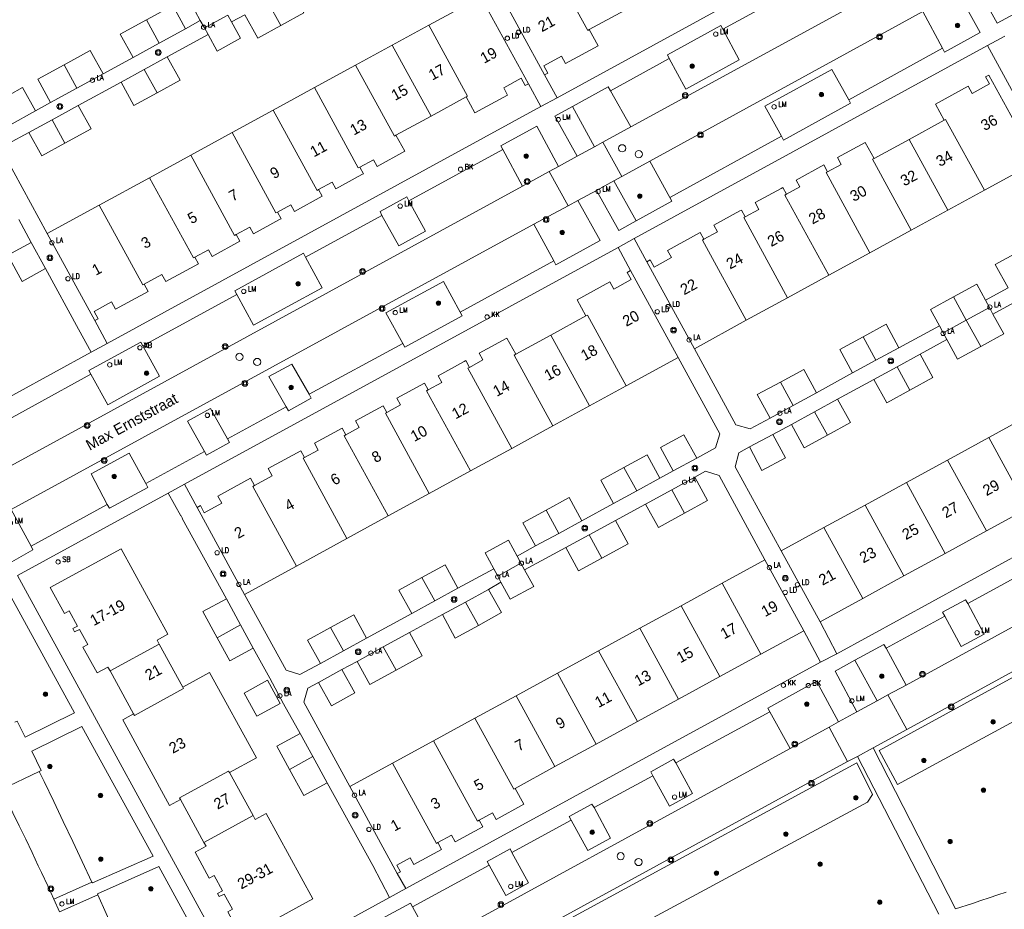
# Model space of a CAD drawing. Header units: metres. Extents: x 138165 to 154469, y 480134 to 494189.
# Tile 574 of 656: x 146293 to 146407, y 487238 to 487340. Entities that reach past the tile are written whole.
import ezdxf

# ---------------------------------------------------------------- set-up
doc = ezdxf.new("R2010")
doc.units = ezdxf.units.M
doc.header["$LTSCALE"] = 0.001
doc.header["$MEASUREMENT"] = 0
for name, color, linetype, lineweight in [('Level 5', 7, 'Continuous', 0), ('TOP-L-topo objecten punt', 7, 'Continuous', 0), ('TOP-L-topo objecten vlak', 7, 'Continuous', 0), ('TOP-L-verharding molgoot', 7, 'Continuous', 0), ('TOP-T-topo huisnummering naamgeving', 7, 'Continuous', 0)]:
    doc.layers.add(name, color=color, linetype=linetype, lineweight=lineweight)
doc.styles.add('Style-INTL_ISO', font='INTL_ISO.shx')
doc.styles.add('Style-STANDARD', font='STANDARD.shx')

# ---------------------------------------------------------------- blocks, each defined once
blk = doc.blocks.new('24')
at = {"layer": 'TOP-L-topo objecten punt', "color": 7, "linetype": 'Continuous', "lineweight": 0}
for radius in [0.025, 0.0182, 0.0115, 0.005]:
    blk.add_circle((0, 0), radius, dxfattribs=at)
blk = doc.blocks.new('40')
at = {"layer": 'TOP-L-topo objecten punt', "color": 7, "linetype": 'Continuous', "lineweight": 0}
blk.add_circle((0, 0), 0.025, dxfattribs=at)
at = {"layer": 'TOP-L-topo objecten punt', "color": 7, "linetype": 'Continuous', "lineweight": 0, "style": 'Style-STANDARD'}
blk.add_text('LA', height=0.06, dxfattribs=at).set_placement((0.048, 0))
blk = doc.blocks.new('39')
at = {"layer": 'TOP-L-topo objecten punt', "color": 7, "linetype": 'Continuous', "lineweight": 0}
for p, q in [((0.0175, 0.0175), (-0.0175, 0.0175)), ((-0.0175, 0.0175), (-0.0175, -0.0175)), ((0.0175, 0.0175), (0.0175, -0.0175)), ((0.0175, -0.0175), (-0.0175, -0.0175))]:
    blk.add_line(p, q, dxfattribs=at)
blk.add_circle((0, 0), 0.0332, dxfattribs=at)
blk = doc.blocks.new('121')
at = {"layer": 'TOP-L-topo objecten punt', "color": 7, "linetype": 'Continuous', "lineweight": 0}
blk.add_circle((0, 0), 0.025, dxfattribs=at)
at = {"layer": 'TOP-L-topo objecten punt', "color": 7, "linetype": 'Continuous', "lineweight": 0, "style": 'Style-STANDARD'}
blk.add_text('LD', height=0.06, dxfattribs=at).set_placement((0.0483, 0))
blk = doc.blocks.new('*U13')
at = {"layer": 'Level 5', "color": 7, "linetype": 'Continuous', "lineweight": 0}
blk.add_circle((0, 0), 0.0415, dxfattribs=at)
blk = doc.blocks.new('150')
at = {"layer": 'Level 5', "color": 7, "linetype": 'Continuous', "lineweight": 0}
blk.add_blockref('*U13', (0, 0), dxfattribs=at)
blk = doc.blocks.new('72')
at = {"layer": 'TOP-L-topo objecten punt', "color": 7, "linetype": 'Continuous', "lineweight": 0}
blk.add_circle((0, 0), 0.025, dxfattribs=at)
at = {"layer": 'TOP-L-topo objecten punt', "color": 7, "linetype": 'Continuous', "lineweight": 0, "style": 'Style-STANDARD'}
blk.add_text('BK', height=0.06, dxfattribs=at).set_placement((0.0483, 0))
blk = doc.blocks.new('16')
at = {"layer": 'TOP-L-topo objecten punt', "color": 7, "linetype": 'Continuous', "lineweight": 0}
blk.add_circle((0, 0), 0.025, dxfattribs=at)
at = {"layer": 'TOP-L-topo objecten punt', "color": 7, "linetype": 'Continuous', "lineweight": 0, "style": 'Style-STANDARD'}
blk.add_text('LM', height=0.06, dxfattribs=at).set_placement((0.0483, 0))
blk = doc.blocks.new('119')
at = {"layer": 'TOP-L-topo objecten punt', "color": 7, "linetype": 'Continuous', "lineweight": 0}
blk.add_circle((0, 0), 0.025, dxfattribs=at)
at = {"layer": 'TOP-L-topo objecten punt', "color": 7, "linetype": 'Continuous', "lineweight": 0, "style": 'Style-STANDARD'}
blk.add_text('KK', height=0.06, dxfattribs=at).set_placement((0.0483, 0))
blk = doc.blocks.new('14')
at = {"layer": 'TOP-L-topo objecten punt', "color": 7, "linetype": 'Continuous', "lineweight": 0}
blk.add_circle((0, 0), 0.025, dxfattribs=at)
at = {"layer": 'TOP-L-topo objecten punt', "color": 7, "linetype": 'Continuous', "lineweight": 0, "style": 'Style-STANDARD'}
blk.add_text('VB', height=0.06, dxfattribs=at).set_placement((0.0483, 0))
blk = doc.blocks.new('11')
at = {"layer": 'TOP-L-topo objecten punt', "color": 7, "linetype": 'Continuous', "lineweight": 0}
blk.add_circle((0, 0), 0.025, dxfattribs=at)
at = {"layer": 'TOP-L-topo objecten punt', "color": 7, "linetype": 'Continuous', "lineweight": 0, "style": 'Style-STANDARD'}
blk.add_text('AB', height=0.06, dxfattribs=at).set_placement((0.0483, 0))
blk = doc.blocks.new('175')
at = {"layer": 'TOP-L-topo objecten punt', "color": 7, "linetype": 'Continuous', "lineweight": 0}
blk.add_circle((0, 0), 0.025, dxfattribs=at)
at = {"layer": 'TOP-L-topo objecten punt', "color": 7, "linetype": 'Continuous', "lineweight": 0, "style": 'Style-STANDARD'}
blk.add_text('SB', height=0.06, dxfattribs=at).set_placement((0.0483, 0))

msp = doc.modelspace()

# ---------------------------------------------------------------- linework, layer by layer
at = {"layer": 'TOP-L-topo objecten vlak', "flags": 128}
for points in [[(146390.82, 487350.78), (146355.14, 487331.2)], [(146390.98, 487348.29), (146374.21, 487339.12)], [(146354.21, 487347.12), (146358.67, 487338.96), (146358.84, 487339.06)], [(146316.84, 487341.53), (146315.64, 487343.74), (146312.95, 487342.27), (146314.12, 487340.13)], [(146323.37, 487339.53), (146326.03, 487340.99), (146324.55, 487343.67)], [(146353.71, 487333.86), (146348.24, 487343.86)], [(146393.27, 487344.09), (146363.61, 487327.86)], [(146403.2, 487344.4), (146405.75, 487339.79), (146409.22, 487341.69)], [(146346.37, 487342.84), (146340.4, 487339.58)], [(146346.37, 487342.84), (146351.84, 487332.84)], [(146401.26, 487343.34), (146403.79, 487338.74), (146399.69, 487336.48), (146399.45, 487336.91)], [(146312.42, 487339.15), (146310.95, 487341.84), (146307.94, 487340.19)], [(146321.9, 487342.21), (146323.37, 487339.53)], [(146358.84, 487339.06), (146362.88, 487341.27)], [(146307.94, 487340.19), (146304.93, 487338.55), (146306.4, 487335.86)], [(146309.41, 487337.51), (146307.94, 487340.19)], [(146314.12, 487340.13), (146312.42, 487339.15)], [(146314.6, 487339.26), (146314.12, 487340.13)], [(146314.6, 487339.26), (146317.28, 487340.73)], [(146317.28, 487340.73), (146317.71, 487339.94)], [(146317.71, 487339.94), (146319.24, 487340.75)], [(146319.24, 487340.75), (146320.72, 487338.07), (146323.37, 487339.53)], [(146365.79, 487323.94), (146397.17, 487341.13)], [(146399.45, 487336.91), (146397.17, 487341.13)], [(146312.42, 487339.15), (146309.41, 487337.51)], [(146315.01, 487338.51), (146314.6, 487339.26)], [(146315.01, 487338.51), (146316.05, 487336.6), (146318.73, 487338.07), (146317.71, 487339.94)], [(146340.4, 487339.58), (146336.19, 487337.28)], [(146344.69, 487331.32), (146344.86, 487331.42), (146340.4, 487339.58)], [(146353.71, 487333.86), (146354.09, 487334.07), (146353.63, 487334.9), (146355.64, 487335.99), (146356.1, 487335.16), (146359.85, 487337.21), (146358.84, 487339.06)], [(146368.04, 487335.75), (146367.82, 487336.18), (146373.96, 487339.54), (146374.21, 487339.12)], [(146374.21, 487339.12), (146376.08, 487335.59), (146369.94, 487332.23), (146368.04, 487335.75)], [(146310.33, 487335.93), (146315.01, 487338.51)], [(146404.62, 487337.24), (146406.61, 487338.32)], [(146309.41, 487337.51), (146306.4, 487335.86)], [(146336.19, 487337.28), (146331.98, 487334.97)], [(146336.19, 487337.28), (146340.65, 487329.12)], [(146364.02, 487315.03), (146404.62, 487337.24)], [(146388.67, 487330.99), (146399.45, 487336.91)], [(146404.62, 487337.24), (146416.3, 487315.81), (146415.84, 487314.19), (146412.3, 487312.26)], [(146302.94, 487333.97), (146301.48, 487336.66), (146298.46, 487335.02)], [(146306.4, 487335.86), (146302.94, 487333.97)], [(146307.67, 487334.47), (146310.33, 487335.93)], [(146309.15, 487331.79), (146311.8, 487333.25), (146310.33, 487335.93)], [(146368.04, 487335.75), (146361.29, 487332.03)], [(146298.46, 487335.02), (146295.45, 487333.38), (146296.91, 487330.69)], [(146299.92, 487332.33), (146298.46, 487335.02)], [(146305.02, 487333.01), (146307.67, 487334.47)], [(146307.67, 487334.47), (146309.15, 487331.79)], [(146331.98, 487334.97), (146327.24, 487332.39)], [(146336.62, 487326.92), (146336.44, 487326.82), (146331.98, 487334.97)], [(146380.93, 487326.79), (146379.03, 487330.27), (146386.74, 487334.49), (146388.67, 487330.99)], [(146302.94, 487333.97), (146299.92, 487332.33)], [(146344.69, 487331.32), (146345.7, 487329.48), (146349.45, 487331.53), (146349, 487332.36), (146351.01, 487333.46), (146351.46, 487332.63), (146351.84, 487332.84)], [(146355.14, 487331.2), (146353.71, 487333.86)], [(146404.27, 487320.58), (146410.24, 487323.84), (146404.77, 487333.84), (146404.39, 487333.64), (146404.85, 487332.81), (146402.84, 487331.71), (146402.38, 487332.54), (146398.63, 487330.49), (146399.64, 487328.65)], [(146295.16, 487329.73), (146293.67, 487332.4), (146290.65, 487330.71), (146292.14, 487328.04)], [(146299.92, 487332.33), (146296.91, 487330.69)], [(146300.1, 487330.33), (146305.02, 487333.01)], [(146305.02, 487333.01), (146306.49, 487330.33), (146309.15, 487331.79)], [(146327.24, 487332.39), (146322.5, 487329.79)], [(146327.24, 487332.39), (146332.29, 487323.16), (146332.46, 487323.25)], [(146351.84, 487332.84), (146353.29, 487330.2)], [(146356.91, 487330.23), (146361.03, 487332.47), (146361.29, 487332.03)], [(146340.65, 487329.12), (146344.69, 487331.32)], [(146353.29, 487330.2), (146355.14, 487331.2)], [(146361.29, 487332.03), (146363.61, 487327.86)], [(146296.91, 487330.69), (146295.16, 487329.73)], [(146297.09, 487328.68), (146300.1, 487330.33)], [(146298.56, 487326), (146301.57, 487327.65), (146300.1, 487330.33)], [(146353.29, 487330.2), (146303.43, 487302.95)], [(146356.91, 487330.23), (146354.89, 487329.12), (146357.44, 487324.5)], [(146359.43, 487325.58), (146356.91, 487330.23)], [(146388.67, 487330.99), (146388.89, 487330.59), (146381.18, 487326.36), (146380.93, 487326.79)], [(146295.16, 487329.73), (146292.14, 487328.04)], [(146322.5, 487329.79), (146317.77, 487327.21)], [(146327.73, 487320.66), (146327.55, 487320.57), (146322.5, 487329.79)], [(146336.62, 487326.92), (146340.65, 487329.12)], [(146294.43, 487327.22), (146297.09, 487328.68)], [(146298.56, 487326), (146297.09, 487328.68)], [(146348.89, 487325.29), (146348.67, 487325.7), (146352.81, 487327.96), (146355.32, 487323.33)], [(146363.61, 487327.86), (146360.41, 487326.11)], [(146399.64, 487328.65), (146395.6, 487326.44)], [(146404.27, 487320.58), (146399.81, 487328.74), (146399.64, 487328.65)], [(146296.53, 487315.6), (146291.71, 487324.42), (146291.99, 487325.92), (146294.43, 487327.22)], [(146294.43, 487327.22), (146295.9, 487324.54), (146298.56, 487326)], [(146317.77, 487327.21), (146313.03, 487324.62)], [(146322.98, 487318.07), (146322.81, 487317.97), (146317.77, 487327.21)], [(146332.46, 487323.25), (146334.02, 487324.1), (146334.44, 487323.33), (146337.62, 487325.07), (146336.62, 487326.92)], [(146368.11, 487319.74), (146380.93, 487326.79)], [(146359.43, 487325.58), (146357.44, 487324.5)], [(146360.41, 487326.11), (146359.43, 487325.58)], [(146360.41, 487326.11), (146362.59, 487322.18)], [(146391.58, 487324.24), (146390.55, 487326.08), (146387.38, 487324.34), (146387.8, 487323.56), (146386.24, 487322.71)], [(146395.6, 487326.44), (146391.58, 487324.24)], [(146400.06, 487318.28), (146395.6, 487326.44)], [(146313.03, 487324.62), (146308.29, 487322.03)], [(146318.25, 487315.48), (146318.07, 487315.39), (146313.03, 487324.62)], [(146348.89, 487325.29), (146338.09, 487319.38)], [(146351.17, 487321.06), (146348.89, 487325.29)], [(146357.44, 487324.5), (146355.32, 487323.33)], [(146327.73, 487320.66), (146329.28, 487321.51), (146329.7, 487320.74), (146332.71, 487322.38), (146332.89, 487322.48), (146332.46, 487323.25)], [(146355.32, 487323.33), (146354.22, 487322.73)], [(146362.59, 487322.18), (146365.79, 487323.94)], [(146365.79, 487323.94), (146368.11, 487319.74)], [(146386.24, 487322.71), (146385.82, 487323.49), (146382.64, 487321.75), (146383.06, 487320.97), (146381.5, 487320.12)], [(146391.58, 487324.24), (146391.39, 487324.14), (146395.85, 487315.98)], [(146308.29, 487322.03), (146302.5, 487318.86)], [(146308.29, 487322.03), (146313.33, 487312.8), (146313.51, 487312.89)], [(146354.22, 487322.73), (146351.17, 487321.06)], [(146354.22, 487322.73), (146356.42, 487318.79)], [(146361.67, 487321.68), (146362.59, 487322.18)], [(146391.11, 487313.39), (146386.06, 487322.62), (146386.24, 487322.71)], [(146351.17, 487321.06), (146291.03, 487288.19)], [(146359.67, 487320.56), (146361.67, 487321.68)], [(146364.22, 487317.06), (146361.67, 487321.68)], [(146381.5, 487320.12), (146381.08, 487320.9), (146380.9, 487320.8), (146377.9, 487319.16), (146378.32, 487318.38), (146376.76, 487317.53)], [(146322.98, 487318.07), (146324.54, 487318.92), (146324.97, 487318.15), (146328.15, 487319.89), (146327.73, 487320.66)], [(146335.01, 487317.69), (146334.79, 487318.14), (146337.86, 487319.81), (146338.09, 487319.38)], [(146357.54, 487319.4), (146359.67, 487320.56)], [(146364.22, 487317.06), (146362.22, 487315.97), (146359.67, 487320.56)], [(146381.5, 487320.12), (146381.33, 487320.03), (146386.37, 487310.8)], [(146400.06, 487318.28), (146404.27, 487320.58)], [(146302.5, 487318.86), (146296.53, 487315.6)], [(146307.68, 487309.78), (146307.51, 487309.69), (146302.5, 487318.86)], [(146338.09, 487319.38), (146340.02, 487315.88), (146336.95, 487314.17), (146335.01, 487317.69)], [(146352.48, 487316.68), (146356.42, 487318.79)], [(146357.54, 487319.4), (146360.08, 487314.8), (146355, 487312.02), (146354.78, 487312.46)], [(146356.42, 487318.79), (146357.54, 487319.4)], [(146368.11, 487319.74), (146368.34, 487319.32), (146364.22, 487317.06)], [(146318.25, 487315.48), (146319.81, 487316.33), (146320.23, 487315.56), (146323.23, 487317.2), (146323.41, 487317.3), (146322.98, 487318.07)], [(146335.01, 487317.69), (146326.23, 487312.9)], [(146376.76, 487317.53), (146376.34, 487318.31), (146376.16, 487318.21), (146373.16, 487316.57), (146373.58, 487315.79), (146372.02, 487314.94)], [(146381.63, 487308.21), (146376.59, 487317.44), (146376.76, 487317.53)], [(146395.85, 487315.98), (146400.06, 487318.28)], [(146352.48, 487316.68), (146292.38, 487283.86)], [(146293.25, 487317.21), (146294.69, 487314.58)], [(146354.78, 487312.46), (146352.48, 487316.68)], [(146302, 487305.6), (146296.53, 487315.6)], [(146313.51, 487312.89), (146315.07, 487313.74), (146315.49, 487312.97), (146318.67, 487314.71), (146318.25, 487315.48)], [(146372.02, 487314.94), (146371.6, 487315.72), (146367.85, 487313.66), (146368.3, 487312.83), (146366.29, 487311.73), (146365.84, 487312.57), (146365.46, 487312.36)], [(146391.11, 487313.39), (146395.85, 487315.98)], [(146292.01, 487313.11), (146294.69, 487314.58)], [(146294.69, 487314.58), (146296.34, 487311.57)], [(146362.17, 487314.01), (146364.02, 487315.03)], [(146365.46, 487312.36), (146364.02, 487315.03)], [(146372.02, 487314.94), (146371.85, 487314.85), (146376.89, 487305.62)], [(146292.01, 487313.11), (146293.65, 487310.1), (146296.34, 487311.57)], [(146312.31, 487286.78), (146362.17, 487314.01)], [(146318.31, 487308.58), (146318.08, 487309.02), (146326, 487313.33), (146326.23, 487312.9)], [(146362.17, 487314.01), (146363.59, 487311.34)], [(146386.37, 487310.8), (146391.11, 487313.39)], [(146408.18, 487313.49), (146405.52, 487312.04), (146406.98, 487309.35)], [(146307.68, 487309.78), (146309.72, 487310.89), (146310.17, 487310.07), (146313.93, 487312.12), (146313.51, 487312.89)], [(146326.23, 487312.9), (146328.14, 487309.37), (146320.24, 487305.06), (146318.31, 487308.58)], [(146344, 487306.57), (146354.78, 487312.46)], [(146370.93, 487302.35), (146365.46, 487312.36)], [(146296.34, 487311.57), (146300.13, 487304.61), (146301.58, 487301.95)], [(146363.59, 487311.34), (146363.21, 487311.13), (146363.67, 487310.3), (146361.66, 487309.2), (146361.2, 487310.03), (146357.45, 487307.98), (146358.46, 487306.14)], [(146363.59, 487311.34), (146369.06, 487301.33)], [(146381.63, 487308.21), (146386.37, 487310.8)], [(146302, 487305.6), (146302.38, 487305.8), (146301.92, 487306.63), (146303.93, 487307.73), (146304.38, 487306.9), (146308.14, 487308.95), (146307.68, 487309.78)], [(146337.4, 487302.97), (146335.46, 487306.47), (146342.09, 487310.07), (146344, 487306.57)], [(146404.38, 487307.93), (146403.38, 487309.76), (146400.72, 487308.31)], [(146318.31, 487308.58), (146307.52, 487302.7)], [(146406.98, 487309.35), (146404.38, 487307.93)], [(146405.25, 487306.34), (146410.5, 487309.2)], [(146376.89, 487305.62), (146381.63, 487308.21)], [(146400.72, 487308.31), (146398.07, 487306.85), (146399.09, 487304.98)], [(146402.18, 487305.65), (146400.72, 487308.31)], [(146404.38, 487307.93), (146404.84, 487307.1)], [(146344, 487306.57), (146344.22, 487306.14), (146337.64, 487302.55), (146337.4, 487302.97)], [(146363.09, 487298.07), (146358.63, 487306.23), (146358.46, 487306.14)], [(146404.84, 487307.1), (146402.18, 487305.65)], [(146403.84, 487302.61), (146406.49, 487304.06), (146405.25, 487306.34)], [(146404.84, 487307.1), (146405.25, 487306.34)], [(146303.43, 487302.95), (146302, 487305.6)], [(146358.46, 487306.14), (146354.42, 487303.93)], [(146370.93, 487302.35), (146376.89, 487305.62)], [(146394.43, 487302.47), (146392.97, 487305.16), (146390.31, 487303.71)], [(146399.52, 487304.19), (146402.18, 487305.65)], [(146402.18, 487305.65), (146403.84, 487302.61)], [(146354.42, 487303.93), (146350.38, 487301.72)], [(146354.42, 487303.93), (146358.88, 487295.77)], [(146399.09, 487304.98), (146394.43, 487302.47)], [(146399.52, 487304.19), (146399.09, 487304.98)], [(146399.94, 487303.41), (146399.52, 487304.19)], [(146301.53, 487299.41), (146301.3, 487299.84), (146307.28, 487303.12), (146307.52, 487302.7)], [(146301.58, 487301.95), (146303.43, 487302.95)], [(146326.64, 487297.13), (146337.4, 487302.97)], [(146350.38, 487301.72), (146349.38, 487303.57), (146346.19, 487301.83), (146346.62, 487301.06), (146345.06, 487300.21)], [(146390.31, 487303.71), (146387.64, 487302.26), (146389.11, 487299.57)], [(146390.31, 487303.71), (146391.77, 487301.02)], [(146396.88, 487301.72), (146399.94, 487303.41)], [(146399.94, 487303.41), (146401.18, 487301.16), (146403.84, 487302.61)], [(146301.58, 487301.95), (146284.23, 487292.45)], [(146307.52, 487302.7), (146309.45, 487299.19), (146303.49, 487295.91), (146301.53, 487299.41)], [(146354.67, 487293.47), (146350.21, 487301.63), (146350.38, 487301.72)], [(146379.62, 487294.38), (146377.34, 487293.12), (146375.7, 487293.59), (146370.93, 487302.35)], [(146394.43, 487302.47), (146391.77, 487301.02)], [(146394.22, 487300.27), (146396.88, 487301.72)], [(146395.69, 487297.59), (146398.35, 487299.04), (146396.88, 487301.72)], [(146323.99, 487295.67), (146322.02, 487299.15), (146324.66, 487300.57), (146326.64, 487297.13)], [(146345.06, 487300.21), (146344.64, 487300.98), (146344.46, 487300.88), (146341.45, 487299.24), (146341.88, 487298.47), (146340.32, 487297.62)], [(146363.09, 487298.07), (146369.06, 487301.33)], [(146369.06, 487301.33), (146373.84, 487292.58), (146373.36, 487290.96), (146371.19, 487289.77)], [(146391.77, 487301.02), (146389.11, 487299.57)], [(146301.53, 487299.41), (146288.71, 487292.38)], [(146345.06, 487300.21), (146344.88, 487300.11), (146349.93, 487290.88)], [(146384.95, 487297.27), (146383.49, 487299.96), (146380.83, 487298.51)], [(146389.11, 487299.57), (146384.95, 487297.27)], [(146391.56, 487298.82), (146394.22, 487300.27)], [(146395.69, 487297.59), (146394.22, 487300.27)], [(146340.32, 487297.62), (146339.9, 487298.39), (146336.72, 487296.65), (146337.14, 487295.88), (146335.58, 487295.03)], [(146380.83, 487298.51), (146378.16, 487297.07), (146379.62, 487294.38)], [(146382.29, 487295.83), (146380.83, 487298.51)], [(146387.39, 487296.55), (146391.56, 487298.82)], [(146391.56, 487298.82), (146393.03, 487296.13), (146395.69, 487297.59)], [(146326.64, 487297.13), (146326.86, 487296.66), (146324.25, 487295.21), (146323.99, 487295.67)], [(146340.32, 487297.62), (146340.14, 487297.52), (146345.19, 487288.29)], [(146358.88, 487295.77), (146363.09, 487298.07)], [(146384.95, 487297.27), (146382.29, 487295.83)], [(146384.73, 487295.09), (146387.39, 487296.55)], [(146386.21, 487292.41), (146388.86, 487293.86), (146387.39, 487296.55)], [(146314.59, 487290.54), (146312.67, 487294.02), (146315.3, 487295.46), (146317.26, 487291.98)], [(146317.26, 487291.98), (146323.99, 487295.67)], [(146335.58, 487295.03), (146335.16, 487295.8), (146331.98, 487294.06), (146332.4, 487293.29), (146330.84, 487292.44)], [(146340.45, 487285.7), (146335.41, 487294.93), (146335.58, 487295.03)], [(146354.67, 487293.47), (146358.88, 487295.77)], [(146382.29, 487295.83), (146379.62, 487294.38)], [(146382.08, 487293.63), (146384.73, 487295.09)], [(146384.73, 487295.09), (146386.21, 487292.41)], [(146409.51, 487294.73), (146404.77, 487292.14)], [(146330.84, 487292.44), (146330.42, 487293.21), (146327.24, 487291.47), (146327.66, 487290.7), (146326.11, 487289.85)], [(146349.93, 487290.88), (146354.67, 487293.47)], [(146379.96, 487292.5), (146382.08, 487293.63)], [(146382.08, 487293.63), (146383.55, 487290.95), (146386.21, 487292.41)], [(146317.26, 487291.98), (146317.48, 487291.57), (146314.84, 487290.12), (146314.59, 487290.54)], [(146335.71, 487283.11), (146330.67, 487292.34), (146330.84, 487292.44)], [(146371.19, 487289.77), (146369.72, 487292.46), (146367.04, 487290.99), (146368.5, 487288.31)], [(146377.25, 487291.06), (146378.69, 487288.36), (146381.39, 487289.8), (146379.96, 487292.5)], [(146377.25, 487291.06), (146379.96, 487292.5)], [(146404.77, 487292.14), (146400.04, 487289.55)], [(146404.77, 487292.14), (146409.23, 487283.98)], [(146303.42, 487284.43), (146301.57, 487287.96), (146305.95, 487290.35), (146307.85, 487286.84)], [(146307.85, 487286.84), (146314.59, 487290.54)], [(146326.11, 487289.85), (146325.68, 487290.62), (146321.93, 487288.57), (146322.38, 487287.73), (146320.35, 487286.62)], [(146345.19, 487288.29), (146349.93, 487290.88)], [(146380.91, 487279.09), (146375.62, 487288.77), (146376.03, 487290.36), (146377.25, 487291.06)], [(146431, 487291.2), (146387.3, 487267.26)], [(146326.11, 487289.85), (146325.93, 487289.75), (146330.98, 487280.52)], [(146366.95, 487287.46), (146365.48, 487290.14), (146362.82, 487288.68)], [(146371.19, 487289.77), (146368.5, 487288.31)], [(146400.04, 487289.55), (146395.3, 487286.96)], [(146400.04, 487289.55), (146404.5, 487281.39)], [(146340.45, 487285.7), (146345.19, 487288.29)], [(146362.82, 487288.68), (146360.16, 487287.22), (146361.64, 487284.54)], [(146362.82, 487288.68), (146364.29, 487286)], [(146368.5, 487288.31), (146366.95, 487287.46)], [(146370.97, 487287.58), (146372.19, 487288.26), (146373.78, 487287.76), (146379.04, 487278.07)], [(146320.35, 487286.62), (146319.89, 487287.45), (146316.14, 487285.4), (146316.59, 487284.57), (146314.58, 487283.47), (146314.13, 487284.3), (146313.75, 487284.1)], [(146366.95, 487287.46), (146364.29, 487286)], [(146368.32, 487286.12), (146370.97, 487287.58)], [(146369.79, 487283.44), (146372.45, 487284.9), (146370.97, 487287.58)], [(146395.3, 487286.96), (146390.56, 487284.37)], [(146399.76, 487278.8), (146395.3, 487286.96)], [(146307.85, 487286.84), (146308.08, 487286.39), (146303.67, 487284), (146303.42, 487284.43)], [(146310.44, 487285.75), (146312.31, 487286.78)], [(146313.75, 487284.1), (146312.31, 487286.78)], [(146325.18, 487277.35), (146320.17, 487286.52), (146320.35, 487286.62)], [(146364.29, 487286), (146361.64, 487284.54)], [(146365.31, 487284.47), (146368.32, 487286.12)], [(146368.32, 487286.12), (146369.79, 487283.44)], [(146293.09, 487276.25), (146310.44, 487285.75)], [(146310.44, 487285.75), (146311.89, 487283.11), (146311.92, 487283.11), (146312.07, 487282.84), (146312.04, 487282.83), (146317.12, 487273.59)], [(146335.71, 487283.11), (146340.45, 487285.7)], [(146357.99, 487282.55), (146356.53, 487285.24), (146353.87, 487283.79)], [(146292.38, 487283.86), (146294.67, 487279.64)], [(146294.67, 487279.64), (146303.42, 487284.43)], [(146319.22, 487274.09), (146313.75, 487284.1)], [(146353.87, 487283.79), (146351.21, 487282.34), (146352.67, 487279.66)], [(146355.33, 487281.1), (146353.87, 487283.79)], [(146361.64, 487284.54), (146357.99, 487282.55)], [(146361.84, 487282.58), (146365.31, 487284.47)], [(146365.31, 487284.47), (146366.78, 487281.79), (146369.79, 487283.44)], [(146390.56, 487284.37), (146385.82, 487281.78)], [(146390.56, 487284.37), (146395.02, 487276.21)], [(146404.5, 487281.39), (146409.23, 487283.98)], [(146330.98, 487280.52), (146335.71, 487283.11)], [(146357.99, 487282.55), (146355.33, 487281.1)], [(146358.83, 487280.95), (146361.84, 487282.58)], [(146360.29, 487278.26), (146363.3, 487279.89), (146361.84, 487282.58)], [(146395.26, 487263.64), (146429.78, 487282.55)], [(146294.67, 487279.64), (146294.88, 487279.2), (146292.17, 487277.69), (146289.66, 487282.36)], [(146385.82, 487281.78), (146380.91, 487279.09)], [(146385.82, 487281.78), (146390.28, 487273.62)], [(146399.76, 487278.8), (146404.5, 487281.39)], [(146325.18, 487277.35), (146330.98, 487280.52)], [(146350.54, 487278.5), (146349.54, 487280.33), (146346.86, 487278.86), (146347.85, 487277.04)], [(146355.33, 487281.1), (146352.67, 487279.66)], [(146356.16, 487279.5), (146358.83, 487280.95)], [(146360.29, 487278.26), (146358.83, 487280.95)], [(146392.15, 487256.12), (146436.34, 487280.33), (146438.44, 487276.21), (146394.29, 487252.23), (146392.15, 487256.12)], [(146395.35, 487258.55), (146435.2, 487280.35)], [(146309.4, 487268.38), (146309.16, 487268.82), (146310.41, 487269.51), (146305.04, 487279.34), (146296.88, 487274.88), (146298.51, 487271.9), (146299.06, 487272.2), (146300.02, 487270.45), (146299.46, 487270.15), (146299.67, 487269.77), (146300.22, 487270.07), (146301.18, 487268.33), (146300.62, 487268.03), (146302.25, 487265.05), (146303.51, 487265.73), (146303.75, 487265.29)], [(146352.67, 487279.66), (146350.54, 487278.5)], [(146351.41, 487276.91), (146356.16, 487279.5)], [(146356.16, 487279.5), (146357.62, 487276.81), (146360.29, 487278.26)], [(146385.37, 487270.93), (146380.91, 487279.09)], [(146415.21, 487280.06), (146402.36, 487273.03)], [(146350.54, 487278.5), (146350.99, 487277.67)], [(146379.04, 487278.07), (146374.12, 487275.38)], [(146379.04, 487278.07), (146383.5, 487269.91)], [(146395.02, 487276.21), (146399.76, 487278.8)], [(146319.22, 487274.09), (146325.18, 487277.35)], [(146343.74, 487274.82), (146342.27, 487277.5), (146339.61, 487276.04)], [(146347.85, 487277.04), (146343.74, 487274.82)], [(146348.31, 487276.2), (146347.85, 487277.04)], [(146350.99, 487277.67), (146348.31, 487276.2)], [(146348.69, 487275.51), (146349.76, 487273.54), (146352.45, 487275.01), (146351.41, 487276.91)], [(146350.99, 487277.67), (146351.41, 487276.91)], [(146318.51, 487229.73), (146293.09, 487276.25)], [(146339.61, 487276.04), (146336.96, 487274.57), (146338.43, 487271.89)], [(146341.09, 487273.35), (146339.61, 487276.04)], [(146348.69, 487275.51), (146348.31, 487276.2)], [(146390.28, 487273.62), (146395.02, 487276.21)], [(146291.48, 487275.39), (146299.66, 487260.47), (146293.98, 487257.66), (146293.06, 487259.52), (146292.81, 487259.38)], [(146343.74, 487274.82), (146341.09, 487273.35)], [(146344.62, 487273.21), (146347.27, 487274.67)], [(146346.09, 487270.53), (146348.75, 487271.99), (146347.27, 487274.67)], [(146347.27, 487274.67), (146348.69, 487275.51)], [(146374.12, 487275.38), (146369.39, 487272.79)], [(146378.58, 487267.22), (146374.12, 487275.38)], [(146317.12, 487273.59), (146314.43, 487272.12), (146316.07, 487269.11)], [(146317.12, 487273.59), (146318.76, 487270.57)], [(146327.93, 487266.13), (146325.58, 487264.87), (146324.01, 487265.37), (146319.22, 487274.09)], [(146341.09, 487273.35), (146338.43, 487271.89)], [(146385.37, 487270.93), (146390.28, 487273.62)], [(146399.7, 487271.6), (146399.46, 487272.03), (146402.11, 487273.47), (146402.36, 487273.03)], [(146341.96, 487271.76), (146344.62, 487273.21)], [(146344.62, 487273.21), (146346.09, 487270.53)], [(146369.39, 487272.79), (146364.65, 487270.21)], [(146373.85, 487264.63), (146369.39, 487272.79)], [(146402.36, 487273.03), (146404.24, 487269.52), (146401.61, 487268.09), (146399.7, 487271.6)], [(146333.24, 487269.06), (146331.76, 487271.74), (146329.11, 487270.28)], [(146338.43, 487271.89), (146333.24, 487269.06)], [(146338.17, 487269.69), (146341.96, 487271.76)], [(146341.96, 487271.76), (146343.43, 487269.07), (146346.09, 487270.53)], [(146399.7, 487271.6), (146392.96, 487267.9)], [(146316.07, 487269.11), (146318.76, 487270.57)], [(146318.76, 487270.57), (146320.21, 487267.91)], [(146329.11, 487270.28), (146326.45, 487268.82), (146327.93, 487266.13)], [(146329.11, 487270.28), (146330.58, 487267.6)], [(146364.65, 487270.21), (146359.91, 487267.61)], [(146364.65, 487270.21), (146369.11, 487262.04)], [(146387.3, 487267.26), (146385.37, 487270.93)], [(146316.07, 487269.11), (146317.52, 487266.45), (146320.21, 487267.91)], [(146333.24, 487269.06), (146330.58, 487267.6)], [(146335.16, 487268.04), (146338.17, 487269.69)], [(146336.63, 487265.36), (146339.64, 487267.01), (146338.17, 487269.69)], [(146378.58, 487267.22), (146383.5, 487269.91)], [(146383.5, 487269.91), (146385.43, 487266.29)], [(146303.75, 487265.29), (146309.4, 487268.38)], [(146312.11, 487263.43), (146309.4, 487268.38)], [(146320.21, 487267.91), (146322.11, 487264.46), (146323.7, 487261.52), (146325.6, 487258.09)], [(146332.15, 487266.39), (146335.16, 487268.04)], [(146335.16, 487268.04), (146336.63, 487265.36)], [(146389.38, 487266.52), (146392.72, 487268.33), (146392.96, 487267.9)], [(146392.96, 487267.9), (146395.26, 487263.64)], [(146330.58, 487267.6), (146327.93, 487266.13)], [(146359.91, 487267.61), (146355.17, 487265.03)], [(146359.91, 487267.61), (146364.37, 487259.45)], [(146373.85, 487264.63), (146378.58, 487267.22)], [(146387.3, 487267.26), (146385.43, 487266.29)], [(146327.73, 487263.97), (146329.19, 487261.29), (146331.88, 487262.75), (146330.41, 487265.44)], [(146327.73, 487263.97), (146330.41, 487265.44)], [(146330.41, 487265.44), (146332.15, 487266.39)], [(146332.15, 487266.39), (146333.62, 487263.71), (146336.63, 487265.36)], [(146385.43, 487266.29), (146337.74, 487240.24)], [(146389.6, 487260.58), (146387.09, 487265.25), (146389.38, 487266.52)], [(146391.93, 487261.86), (146389.38, 487266.52)], [(146303.75, 487265.29), (146306.46, 487260.34)], [(146317.48, 487253.6), (146320.58, 487255.29), (146315.2, 487265.12), (146312.11, 487263.43)], [(146355.17, 487265.03), (146350.43, 487262.43)], [(146359.63, 487256.86), (146355.17, 487265.03)], [(146369.11, 487262.04), (146373.85, 487264.63)], [(146306.46, 487260.34), (146306.55, 487260.16), (146312.2, 487263.25), (146312.11, 487263.43)], [(146319.16, 487262.74), (146320.61, 487260.08), (146323.3, 487261.55), (146321.85, 487264.21), (146319.16, 487262.74)], [(146331.3, 487251.98), (146326.02, 487261.68), (146326.5, 487263.31), (146327.73, 487263.97)], [(146379.58, 487260.59), (146379.36, 487261.01), (146384.96, 487264.09), (146387.49, 487259.42)], [(146395.26, 487263.64), (146393.17, 487262.53)], [(146350.43, 487262.43), (146345.69, 487259.84)], [(146350.43, 487262.43), (146354.89, 487254.28)], [(146364.37, 487259.45), (146369.11, 487262.04)], [(146393.17, 487262.53), (146391.93, 487261.86)], [(146393.17, 487262.53), (146395.35, 487258.55)], [(146389.6, 487260.58), (146391.93, 487261.86)], [(146306.46, 487260.34), (146305.2, 487259.65), (146310.57, 487249.82), (146311.83, 487250.51)], [(146345.69, 487259.84), (146340.95, 487257.26)], [(146345.69, 487259.84), (146350.15, 487251.68), (146350.33, 487251.78)], [(146368.78, 487254.7), (146379.58, 487260.59)], [(146381.95, 487256.37), (146379.58, 487260.59)], [(146387.49, 487259.42), (146389.6, 487260.58)], [(146295.6, 487253.71), (146295.84, 487253.84), (146294.76, 487256.06), (146300.52, 487258.91), (146308.69, 487243.97), (146301.72, 487240.9), (146301.67, 487241)], [(146359.63, 487256.86), (146364.37, 487259.45)], [(146386.4, 487258.82), (146381.95, 487256.37)], [(146387.49, 487259.42), (146386.4, 487258.82)], [(146388.53, 487254.85), (146386.4, 487258.82)], [(146325.6, 487258.09), (146322.92, 487256.62), (146324.37, 487253.96)], [(146325.6, 487258.09), (146327.06, 487255.43)], [(146391.47, 487256.43), (146395.35, 487258.55)], [(146381.95, 487256.37), (146336.08, 487231.29)], [(146340.95, 487257.26), (146336.22, 487254.67)], [(146346.18, 487248.12), (146346, 487248.02), (146340.95, 487257.26)], [(146354.89, 487254.28), (146359.63, 487256.86)], [(146391.47, 487256.43), (146389.68, 487255.45)], [(146406.76, 487239.83), (146405.79, 487239.51), (146404.82, 487239.19), (146403.85, 487238.87), (146402.88, 487238.55), (146400.93, 487237.92), (146391.47, 487256.43)], [(146324.37, 487253.96), (146327.06, 487255.43)], [(146327.06, 487255.43), (146328.71, 487252.42)], [(146388.53, 487254.85), (146389.68, 487255.45)], [(146389.68, 487255.45), (146399.02, 487237.29)], [(146327.22, 487221.37), (146388.53, 487254.85)], [(146332.43, 487219.07), (146331.27, 487219.76), (146330.06, 487222.34), (146389.61, 487254.72), (146391.41, 487251.08), (146390.81, 487250.19), (146333.67, 487219.37)], [(146336.22, 487254.67), (146331.3, 487251.98)], [(146336.22, 487254.67), (146341.26, 487245.43), (146341.44, 487245.53)], [(146350.33, 487251.78), (146354.89, 487254.28)], [(146366.14, 487253.23), (146365.9, 487253.68), (146368.54, 487255.12), (146368.78, 487254.7)], [(146368.78, 487254.7), (146370.7, 487251.18), (146368.05, 487249.72), (146366.14, 487253.23)], [(146291.26, 487251.65), (146295.6, 487253.71)], [(146301.67, 487241), (146300.55, 487243.38), (146300.01, 487244.53), (146299.46, 487245.68), (146298.37, 487247.98), (146297.27, 487250.28), (146296.16, 487252.57), (146295.6, 487253.71)], [(146317.48, 487253.6), (146317.38, 487253.77), (146311.73, 487250.68), (146311.83, 487250.51)], [(146320.19, 487248.64), (146317.48, 487253.6)], [(146324.37, 487253.96), (146326.02, 487250.95), (146328.71, 487252.42)], [(146359.39, 487249.56), (146366.14, 487253.23)], [(146328.71, 487252.42), (146333.94, 487242.91), (146335.87, 487239.23)], [(146336.77, 487241.98), (146331.3, 487251.98)], [(146297.29, 487239.02), (146296.93, 487239.79), (146296.58, 487240.56), (146295.86, 487242.09), (146295.5, 487242.86), (146294.78, 487244.4), (146294.05, 487245.93), (146293.31, 487247.45), (146292.57, 487248.98), (146291.83, 487250.5), (146291.26, 487251.65)], [(146346.18, 487248.12), (146347.73, 487248.97), (146348.15, 487248.2), (146351.33, 487249.94), (146350.33, 487251.78)], [(146311.83, 487250.51), (146314.54, 487245.55)], [(146356.74, 487248.1), (146356.51, 487248.53), (146359.15, 487249.97), (146359.39, 487249.56)], [(146314.54, 487245.55), (146314.78, 487245.11), (146313.52, 487244.43), (146315.15, 487241.45), (146315.7, 487241.74), (146316.66, 487240), (146316.11, 487239.7), (146316.31, 487239.32), (146316.86, 487239.62), (146317.82, 487237.88), (146317.27, 487237.58), (146318.89, 487234.6), (146327.05, 487239.06), (146321.68, 487248.89), (146320.43, 487248.2), (146320.19, 487248.64)], [(146320.19, 487248.64), (146314.54, 487245.55)], [(146359.39, 487249.56), (146361.29, 487246.04), (146358.66, 487244.61), (146356.74, 487248.1)], [(146341.44, 487245.53), (146342.99, 487246.38), (146343.42, 487245.61), (146346.6, 487247.35), (146346.18, 487248.12)], [(146349.95, 487244.4), (146356.74, 487248.1)], [(146336.77, 487241.98), (146337.13, 487242.17), (146336.71, 487242.95), (146338.26, 487243.79), (146338.68, 487243.02), (146341.86, 487244.76), (146341.44, 487245.53)], [(146347.32, 487242.95), (146347.09, 487243.38), (146349.73, 487244.83), (146349.95, 487244.4)], [(146349.95, 487244.4), (146351.87, 487240.91), (146349.25, 487239.46), (146347.32, 487242.95)], [(146338.53, 487238.16), (146347.32, 487242.95)], [(146302.34, 487239.54), (146302.29, 487239.64), (146309.36, 487242.77), (146315.55, 487231.41), (146312.83, 487229.92), (146314.23, 487227.38)], [(146337.74, 487240.24), (146336.77, 487241.98)], [(146301.67, 487241), (146297.29, 487239.02)], [(146297.95, 487237.57), (146302.34, 487239.54)], [(146305.22, 487233.09), (146302.34, 487239.54)], [(146337.74, 487240.24), (146335.87, 487239.23)], [(146297.95, 487237.57), (146297.29, 487239.02)], [(146335.87, 487239.23), (146318.51, 487229.73)], [(146333.77, 487235.54), (146333.55, 487236.01), (146338.29, 487238.58), (146338.53, 487238.16)], [(146338.53, 487238.16), (146340.43, 487234.65), (146335.65, 487232.04)]]:
    msp.add_lwpolyline(points, dxfattribs=at)
at = {"layer": 'TOP-L-verharding molgoot', "flags": 128}
for points in [[(146393.27, 487344.09), (146363.61, 487327.86)], [(146365.79, 487323.94), (146397.17, 487341.13)], [(146291.03, 487288.19), (146351.17, 487321.06)], [(146292.38, 487283.86), (146352.48, 487316.68)], [(146429.78, 487282.55), (146395.26, 487263.64)], [(146381.95, 487256.37), (146336.08, 487231.29)], [(146291.26, 487251.65), (146291.83, 487250.5), (146292.57, 487248.98), (146293.31, 487247.45), (146294.05, 487245.93), (146294.78, 487244.4), (146295.5, 487242.86), (146295.86, 487242.09), (146296.58, 487240.56), (146296.93, 487239.79), (146297.29, 487239.02)]]:
    msp.add_lwpolyline(points, dxfattribs=at)

# ---------------------------------------------------------------- block references
at = {"layer": 'TOP-L-topo objecten punt', "xscale": 10, "yscale": 10, "zscale": 10}
for name, p in [('40', (146314.51, 487339.33)), ('121', (146350.69, 487338.75)), ('16', (146373.38, 487338.54)), ('24', (146401.18, 487339.54)), ('121', (146349.42, 487338.07)), ('39', (146392.22, 487338.22)), ('39', (146309.29, 487336.43)), ('24', (146370.67, 487334.86)), ('40', (146301.72, 487333.24)), ('39', (146369.88, 487331.48)), ('24', (146385.53, 487331.58)), ('39', (146297.98, 487330.22)), ('16', (146380.09, 487330.18)), ('16', (146355.27, 487328.71)), ('39', (146371.62, 487326.94)), ('150', (146362.62, 487325.41)), ('24', (146351.6, 487324.52)), ('150', (146364.53, 487324.74)), ('72', (146344.04, 487322.99)), ('39', (146351.7, 487321.59)), ('16', (146359.86, 487320.44)), ('24', (146364.64, 487319.92)), ('16', (146337.1, 487318.77)), ('39', (146353.87, 487317.2)), ('24', (146355.73, 487315.73)), ('40', (146297.06, 487314.55)), ('39', (146296.84, 487312.82)), ('121', (146298.9, 487310.4)), ('39', (146332.78, 487311.24)), ('24', (146325.37, 487309.82)), ('16', (146319.12, 487308.95)), ('39', (146335.02, 487306.97)), ('24', (146341.5, 487307.6)), ('121', (146367.89, 487307.2)), ('40', (146404.89, 487307.14)), ('16', (146336.53, 487306.51)), ('119', (146347.09, 487306.01)), ('121', (146366.65, 487306.61)), ('39', (146368.53, 487304.5)), ('40', (146370.32, 487303.37)), ('40', (146399.51, 487304.12)), ('14', (146307.18, 487302.46)), ('11', (146307.18, 487302.46)), ('39', (146316.98, 487302.6)), ('150', (146318.62, 487301.41)), ('16', (146303.71, 487300.5)), ('150', (146320.67, 487300.83)), ('39', (146393.49, 487300.95)), ('24', (146307.94, 487299.53)), ('39', (146319.26, 487298.37)), ('24', (146324.56, 487297.91)), ('16', (146314.94, 487294.69)), ('40', (146380.76, 487294.93)), ('39', (146301.12, 487293.52)), ('39', (146380.71, 487293.95)), ('39', (146303.09, 487289.5)), ('39', (146370.99, 487288.62)), ('24', (146304.24, 487287.67)), ('40', (146369.79, 487287)), ('16', (146292.29, 487282.29)), ('39', (146358.32, 487281.72)), ('121', (146316.06, 487278.88)), ('175', (146297.77, 487277.83)), ('40', (146351.03, 487277.68)), ('39', (146316.74, 487276.44)), ('40', (146379.55, 487277.18)), ('40', (146318.57, 487275.24)), ('40', (146348.32, 487276.11)), ('39', (146381.38, 487275.94)), ('121', (146382.76, 487275.2)), ('121', (146381.36, 487274.32)), ('39', (146343.29, 487273.52)), ('16', (146403.42, 487269.68)), ('39', (146332.29, 487267.49)), ('40', (146333.73, 487267.33)), ('24', (146392.46, 487264.68)), ('39', (146397.15, 487264.9)), ('39', (146324.06, 487263.07)), ('119', (146381.15, 487263.63)), ('72', (146384.01, 487263.6)), ('24', (146296.32, 487262.61)), ('40', (146323.28, 487262.42)), ('16', (146389.04, 487261.83)), ('24', (146383.85, 487261.48)), ('39', (146400.46, 487261.17)), ('24', (146405.27, 487259.42)), ('39', (146382.46, 487256.87)), ('24', (146397.31, 487254.99)), ('24', (146296.83, 487254.31)), ('39', (146384.37, 487252.36)), ('24', (146302.65, 487250.96)), ('40', (146331.85, 487250.99)), ('16', (146368.64, 487250.77)), ('24', (146389.49, 487250.69)), ('24', (146404.16, 487251.58)), ('39', (146331.93, 487248.69)), ('121', (146333.51, 487247.05)), ('39', (146365.79, 487247.73)), ('24', (146359.19, 487246.72)), ('24', (146381.45, 487246.52)), ('24', (146400.32, 487245.66)), ('150', (146362.45, 487243.97)), ('24', (146302.68, 487243.65)), ('150', (146364.51, 487243.3)), ('39', (146368.23, 487243.55)), ('24', (146385.38, 487243.06)), ('24', (146373.45, 487242.03)), ('39', (146296.95, 487240.22)), ('16', (146349.81, 487240.49)), ('24', (146308.45, 487240.23)), ('16', (146298.21, 487238.48)), ('39', (146348.69, 487238.41)), ('24', (146392.24, 487238.67))]:
    msp.add_blockref(name, p, dxfattribs=at)

# ---------------------------------------------------------------- texts
at = {"layer": 'TOP-T-topo huisnummering naamgeving', "style": 'Style-INTL_ISO'}
for s, rotation, p in [('21', 28.6, (146353.39, 487338.75)), ('19', 28.6, (146346.75, 487335.12)), ('17', 28.6, (146340.79, 487333.18)), ('15', 28.6, (146336.51, 487330.85)), ('36', 28.6, (146404.29, 487327.38)), ('13', 28.6, (146331.77, 487326.86)), ('11', 28.6, (146327.18, 487324.35)), ('34', 28.6, (146399.14, 487323.25)), ('9', 28.6, (146322.58, 487321.84)), ('32', 28.6, (146395.05, 487321.01)), ('30', 28.6, (146389.25, 487319.23)), ('7', 28.6, (146317.84, 487319.25)), ('5', 28.6, (146313.1, 487316.66)), ('28', 28.6, (146384.5, 487316.63)), ('3', 28.6, (146307.76, 487313.81)), ('26', 28.6, (146379.76, 487314.04)), ('24', 28.6, (146375.02, 487311.45)), ('1', 28.6, (146302.11, 487310.73)), ('22', 28.6, (146369.74, 487308.49)), ('20', 28.6, (146363.1, 487304.86)), ('18', 28.6, (146358.3, 487300.92)), ('16', 28.6, (146354.1, 487298.63)), ('14', 28.6, (146348.2, 487296.8)), ('Max Ernststraat', 28.7, (146301.41, 487290.6)), ('12', 28.6, (146343.47, 487294.21)), ('10', 28.6, (146338.73, 487291.62)), ('8', 28.6, (146334.27, 487289.18)), ('6', 28.6, (146329.53, 487286.59)), ('29', 28.6, (146404.51, 487285.38)), ('4', 28.6, (146324.26, 487283.63)), ('27', 28.6, (146399.82, 487282.82)), ('2', 28.6, (146318.47, 487280.46)), ('25', 28.6, (146395.24, 487280.32)), ('23', 28.6, (146390.34, 487277.64)), ('21', 28.6, (146385.65, 487275.08)), ('17-19', 28.6, (146301.88, 487270.43)), ('19', 28.6, (146379.05, 487271.47)), ('17', 28.6, (146374.35, 487268.9)), ('15', 28.6, (146369.31, 487266.15)), ('21', 28.6, (146308.2, 487264.14)), ('13', 28.6, (146364.46, 487263.49)), ('11', 28.6, (146359.91, 487261.01)), ('9', 28.6, (146355.42, 487258.55)), ('23', 28.6, (146310.96, 487255.74)), ('7', 28.6, (146350.73, 487255.99)), ('5', 28.6, (146346.02, 487251.43)), ('27', 28.6, (146316.11, 487249.31)), ('3', 28.6, (146341.04, 487249.3)), ('1', 28.6, (146336.44, 487246.79)), ('29-31', 28.6, (146318.83, 487240.13))]:
    msp.add_text(s, height=1.25, rotation=rotation, dxfattribs=at).set_placement(p)

doc.saveas('drawing.dxf')
